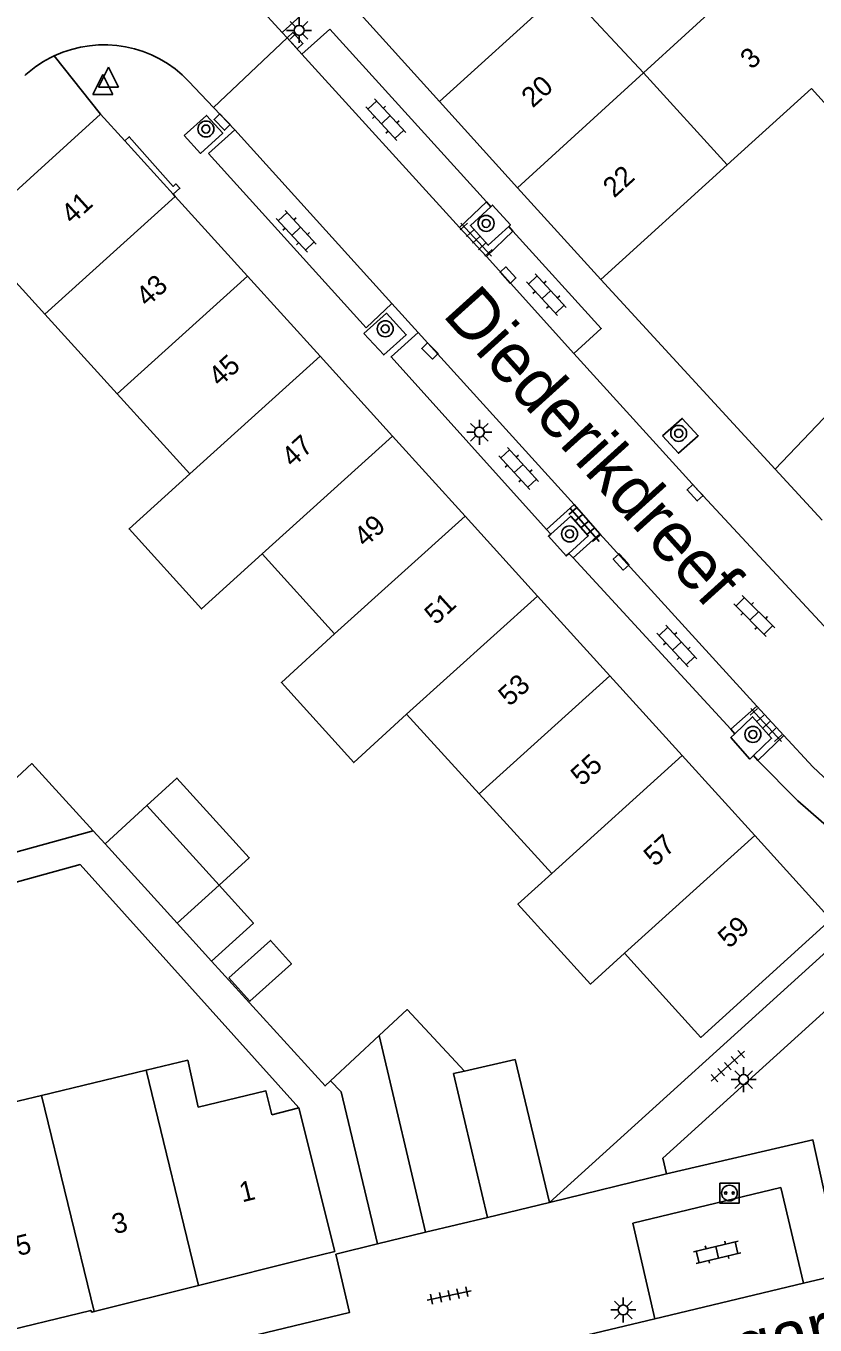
# Model space of a CAD drawing. Extents: x 132998 to 136004, y 396998 to 398512.
# Drawn here: x 133521.4 to 133561, y 398073.3 to 398138.3 of the extents above; entities that cross this region are included whole.
import ezdxf

# ---------------------------------------------------------------- set-up
doc = ezdxf.new("R2010")
doc.units = 0
for name, color, linetype in [('gg-afsc-erfafscheiding', 7, 'Continuous'), ('gg-afsc-muur', 7, 'Continuous'), ('gg-anno-huisnummerreeks BGT', 7, 'Continuous'), ('gg-anno-openbare ruimte label', 7, 'Continuous'), ('gg-bbg-bijgebouw', 7, 'Continuous'), ('gg-bbg-gedigitaliseerde bebouwing', 7, 'Continuous'), ('gg-bbg-gedigitaliseerde bijgebouw', 7, 'Continuous'), ('gg-bbg-hoofdgebouw', 7, 'Continuous'), ('gg-bbg-luifel en loopbrug', 7, 'Continuous'), ('gg-bbg-tussenscheiding', 7, 'Continuous'), ('gg-knt-verharding', 7, 'Continuous'), ('gg-knt-verharding nz', 7, 'Continuous'), ('gt-grn-weggrens', 7, 'Continuous'), ('gt-symb-boom', 7, 'Continuous'), ('gt-symb-klinker verharding', 7, 'Continuous'), ('gt-symb-kolk', 7, 'Continuous'), ('gt-symb-laadpunt elektrisch vervoer', 7, 'Continuous'), ('gt-symb-lichtmast', 7, 'Continuous'), ('gt-symb-tegel verharding', 7, 'Continuous'), ('gt-symb-waterafsluiter', 7, 'Continuous')]:
    doc.layers.add(name, color=color, linetype=linetype)

# ---------------------------------------------------------------- blocks, each defined once
blk = doc.blocks.new('gt0-TEG1')
at = {"layer": 'gt-symb-tegel verharding'}
for p, q in [((-1.125, 0), (1.125, 0)), ((-0.9, -0.25), (-0.9, 0.25)), ((-0.45, -0.25), (-0.45, 0.25)), ((0, -0.25), (0, 0.25)), ((0.45, -0.25), (0.45, 0.25)), ((0.9, -0.25), (0.9, 0.25))]:
    blk.add_line(p, q, dxfattribs=at)
blk = doc.blocks.new('gt0-LMAST')
at = {"layer": 'gt-symb-lichtmast'}
for p, q in [((-0.182, 0.173), (-0.447, 0.438)), ((-0.005, 0.246), (-0.005, 0.621)), ((0.172, 0.173), (0.437, 0.438)), ((-0.255, -0.004), (-0.63, -0.004)), ((-0.182, -0.181), (-0.447, -0.446)), ((-0.005, -0.254), (-0.005, -0.629)), ((0.437, -0.446), (0.172, -0.181)), ((0.245, -0.004), (0.62, -0.004))]:
    blk.add_line(p, q, dxfattribs=at)
blk.add_circle((-0.005, -0.004), 0.25, dxfattribs=at)
blk = doc.blocks.new('gt0-KL1')
at = {"layer": 'gt-symb-klinker verharding'}
for p, q in [((-1.15, 0.3), (1.15, 0.3)), ((-1, -0.3), (-1, 0.3)), ((-0.5, 0.3), (-0.5, 0.45)), ((0, -0.3), (0, 0.3)), ((0.5, 0.3), (0.5, 0.45)), ((1, -0.3), (1, 0.3)), ((-1.15, -0.3), (1.15, -0.3)), ((-0.5, -0.45), (-0.5, -0.3)), ((0.5, -0.45), (0.5, -0.3))]:
    blk.add_line(p, q, dxfattribs=at)
blk = doc.blocks.new('gt0-LEV')
at = {"layer": 'gt-symb-laadpunt elektrisch vervoer'}
blk.add_lwpolyline([(-0.486, 0.501), (0.486, 0.501), (0.486, -0.499), (-0.486, -0.499)], close=True, dxfattribs=at)
for centre, radius in [((0, 0), 0.393), ((-0.186, 0), 0.0566), ((0.186, 0), 0.0566)]:
    blk.add_circle(centre, radius, dxfattribs=at)
blk = doc.blocks.new('gt0-KOLK')
at = {"layer": 'gt-symb-kolk'}
blk.add_lwpolyline([(0, 0), (0.375, 0), (0.375, 0.4), (-0.375, 0.4), (-0.375, 0), (0, 0)], dxfattribs=at)
blk = doc.blocks.new('gt0-BOOM')
at = {"layer": 'gt-symb-boom'}
for radius in [0.4, 0.2]:
    blk.add_circle((0, 0), radius, dxfattribs=at)
blk = doc.blocks.new('gt0-WAFSL')
at = {"layer": 'gt-symb-waterafsluiter'}
for p, q in [((-0.5, -0.333), (0, 0.667)), ((0, 0.667), (0.5, -0.333)), ((0.5, -0.333), (-0.5, -0.333))]:
    blk.add_line(p, q, dxfattribs=at)

msp = doc.modelspace()

# ---------------------------------------------------------------- linework, layer by layer
at = {"layer": 'gg-afsc-erfafscheiding'}
msp.add_line((133525.4, 398097.395), (133524.805, 398098.045), dxfattribs=at)
for points in [[(133535.105, 398084.169), (133524.149, 398096.353), (133519.662, 398095.123)], [(133530.731, 398091.522), (133536.415, 398085.271), (133536.696, 398085.527)]]:
    msp.add_lwpolyline(points, dxfattribs=at)
at = {"layer": 'gg-afsc-muur'}
for p, q in [((133537.875, 398139.274), (133542.15, 398134.55)), ((133550.22, 398125.64), (133558.955, 398116.154)), ((133547.65, 398079.43), (133562.44, 398092.84))]:
    msp.add_line(p, q, dxfattribs=at)
at = {"layer": 'gg-bbg-bijgebouw'}
for p, q in [((133537.218, 398084.985), (133539.04, 398077.37)), ((133544.548, 398078.688), (133547.65, 398079.43)), ((133541.446, 398077.946), (133544.548, 398078.688)), ((133539.04, 398077.37), (133541.446, 398077.946))]:
    msp.add_line(p, q, dxfattribs=at)
at = {"layer": 'gg-bbg-gedigitaliseerde bebouwing'}
for p, q in [((133533.264, 398111.912), (133536.894, 398107.912)), ((133540.5, 398103.88), (133544.139, 398099.897)), ((133544.139, 398099.897), (133547.777, 398095.915)), ((133527.46, 398086.061), (133522.22, 398084.802)), ((133522.22, 398084.802), (133516.97, 398083.541))]:
    msp.add_line(p, q, dxfattribs=at)
for points in [[(133533.264, 398111.912), (133530.228, 398109.157), (133526.598, 398113.157), (133529.635, 398115.913)], [(133536.894, 398107.912), (133534.233, 398105.473), (133537.854, 398101.464), (133540.5, 398103.88)], [(133551.407, 398091.914), (133549.704, 398090.368), (133546.073, 398094.369), (133547.777, 398095.915)], [(133533.755, 398083.831), (133533.457, 398085.027), (133530.067, 398084.217), (133529.54, 398086.56), (133527.46, 398086.061)]]:
    msp.add_lwpolyline(points, dxfattribs=at)
at = {"layer": 'gg-bbg-gedigitaliseerde bijgebouw'}
for p, q in [((133527.489, 398099.307), (133525.4, 398097.395)), ((133531.109, 398095.318), (133527.489, 398099.307)), ((133520.74, 398096.93), (133524.805, 398098.045)), ((133529.014, 398093.414), (133525.4, 398097.395)), ((133530.731, 398091.522), (133529.014, 398093.414)), ((133536.696, 398085.527), (133539.13, 398087.8)), ((133543.401, 398086.014), (133545.941, 398086.592)), ((133545.941, 398086.592), (133547.65, 398079.43)), ((133537.218, 398084.985), (133536.696, 398085.527))]:
    msp.add_line(p, q, dxfattribs=at)
for points in [[(133524.805, 398098.045), (133521.723, 398101.412), (133519.97, 398099.79), (133519.346, 398099.616)], [(133530.731, 398091.522), (133532.827, 398093.424), (133531.109, 398095.318)], [(133539.13, 398087.8), (133540.521, 398089.099), (133543.401, 398086.014)]]:
    msp.add_lwpolyline(points, dxfattribs=at)
at = {"layer": 'gg-bbg-hoofdgebouw'}
for p, q in [((133548.416, 398140.229), (133542.15, 398134.55)), ((133556.559, 398131.386), (133560.776, 398135.208)), ((133542.15, 398134.55), (133546.054, 398130.239)), ((133518.66, 398128.01), (133525.17, 398133.92)), ((133525.17, 398133.92), (133526.382, 398132.584)), ((133526.382, 398132.584), (133528.81, 398129.909)), ((133550.22, 398125.64), (133556.559, 398131.386)), ((133546.054, 398130.239), (133550.22, 398125.64)), ((133528.81, 398129.909), (133528.91, 398129.799)), ((133528.91, 398129.799), (133532.534, 398125.805)), ((133522.386, 398123.903), (133518.66, 398128.01)), ((133532.534, 398125.805), (133536.17, 398121.798)), ((133526.006, 398119.913), (133522.386, 398123.903)), ((133536.17, 398121.798), (133539.794, 398117.804)), ((133529.635, 398115.913), (133526.006, 398119.913)), ((133539.794, 398117.804), (133543.429, 398113.799)), ((133543.429, 398113.799), (133547.059, 398109.799)), ((133547.059, 398109.799), (133550.68, 398105.809)), ((133550.68, 398105.809), (133554.31, 398101.809)), ((133554.31, 398101.809), (133557.935, 398097.814)), ((133557.935, 398097.814), (133561.75, 398093.61)), ((133535.105, 398084.169), (133533.755, 398083.831)), ((133535.54, 398076.65), (133530.074, 398075.285)), ((133530.074, 398075.285), (133524.854, 398073.981))]:
    msp.add_line(p, q, dxfattribs=at)
for points in [[(133565.532, 398134.091), (133563.472, 398132.236), (133560.776, 398135.208)], [(133561.75, 398093.61), (133555.23, 398087.7), (133551.407, 398091.914)], [(133535.54, 398076.65), (133536.898, 398076.989), (133535.105, 398084.169)], [(133524.854, 398073.981), (133524.73, 398073.95), (133524.68, 398074.04), (133519.571, 398072.794)]]:
    msp.add_lwpolyline(points, dxfattribs=at)
at = {"layer": 'gg-bbg-luifel en loopbrug'}
for p, q in [((133563.294, 398120.688), (133558.955, 398116.154)), ((133558.955, 398116.154), (133561.317, 398113.589))]:
    msp.add_line(p, q, dxfattribs=at)
for points in [[(133531.109, 398095.318), (133532.622, 398096.693), (133528.997, 398100.687), (133527.489, 398099.307)], [(133531.598, 398090.677), (133532.653, 398089.516), (133534.732, 398091.394), (133533.68, 398092.559), (133531.598, 398090.677)]]:
    msp.add_lwpolyline(points, dxfattribs=at)
at = {"layer": 'gg-bbg-tussenscheiding'}
for p, q in [((133552.357, 398135.99), (133558.627, 398141.711)), ((133548.416, 398140.229), (133552.357, 398135.99)), ((133546.054, 398130.239), (133552.357, 398135.99)), ((133552.357, 398135.99), (133556.559, 398131.386)), ((133522.386, 398123.903), (133528.91, 398129.799)), ((133526.006, 398119.913), (133532.534, 398125.805)), ((133529.635, 398115.913), (133536.17, 398121.798)), ((133533.264, 398111.912), (133539.794, 398117.804)), ((133536.894, 398107.912), (133543.429, 398113.799)), ((133540.5, 398103.88), (133547.059, 398109.799)), ((133544.139, 398099.897), (133550.68, 398105.809)), ((133554.31, 398101.809), (133547.777, 398095.915)), ((133557.935, 398097.814), (133551.407, 398091.914)), ((133529.014, 398093.414), (133531.109, 398095.318)), ((133539.13, 398087.8), (133541.446, 398077.946)), ((133530.074, 398075.285), (133527.46, 398086.061)), ((133543.401, 398086.014), (133542.852, 398085.889)), ((133544.548, 398078.688), (133542.852, 398085.889)), ((133522.22, 398084.802), (133524.854, 398073.981))]:
    msp.add_line(p, q, dxfattribs=at)
at = {"layer": 'gg-knt-verharding'}
for p, q in [((133533.016, 398139.379), (133534.27, 398138.006)), ((133536.658, 398138.172), (133535.25, 398136.928)), ((133544.502, 398129.524), (133536.658, 398138.172)), ((133530.832, 398134.257), (133534.51, 398137.742)), ((133534.27, 398138.006), (133534.51, 398137.742)), ((133534.51, 398137.742), (133535.25, 398136.928)), ((133521.375, 398135.854), (133521.435, 398135.908)), ((133529.898, 398135.243), (133529.598, 398135.559)), ((133530.832, 398134.257), (133529.898, 398135.243)), ((133531.897, 398133.133), (133530.832, 398134.257)), ((133530.574, 398131.955), (133531.897, 398133.133)), ((133538.48, 398123.223), (133530.574, 398131.955)), ((133544.502, 398129.524), (133543.152, 398128.253)), ((133543.152, 398128.253), (133544.495, 398126.803)), ((133544.495, 398126.803), (133545.821, 398128.071)), ((133539.756, 398124.443), (133538.48, 398123.223)), ((133541.081, 398122.987), (133539.756, 398124.443)), ((133548.892, 398114.377), (133547.507, 398113.125)), ((133550.176, 398112.905), (133548.892, 398114.377)), ((133548.84, 398111.706), (133550.176, 398112.905)), ((133556.732, 398103.138), (133548.84, 398111.706)), ((133558.04, 398104.29), (133556.732, 398103.138)), ((133559.397, 398102.815), (133558.04, 398104.29)), ((133558.096, 398101.563), (133559.397, 398102.815)), ((133569.071, 398077.46), (133560.382, 398075.392)), ((133537.364, 398069.907), (133552.937, 398073.62))]:
    msp.add_line(p, q, dxfattribs=at)
for points in [[(133533.016, 398139.379), (133534.513, 398140.74), (133535.752, 398139.353), (133534.27, 398138.006)], [(133529.355, 398132.852), (133530.174, 398131.956), (133531.291, 398132.964), (133530.472, 398133.86), (133529.355, 398132.852)], [(133526.382, 398132.584), (133526.604, 398132.789), (133528.801, 398130.3), (133528.948, 398130.431), (133529.143, 398130.211), (133528.81, 398129.909)], [(133545.613, 398128.3), (133544.585, 398127.362), (133543.694, 398128.351), (133544.719, 398129.285)], [(133545.613, 398128.3), (133545.698, 398128.377), (133544.807, 398129.366), (133544.719, 398129.285)], [(133548.877, 398121.939), (133550.251, 398123.187), (133545.821, 398128.071)], [(133538.36, 398122.94), (133539.351, 398121.87), (133540.481, 398122.881), (133539.49, 398123.95), (133538.36, 398122.94)], [(133547.507, 398113.125), (133539.719, 398121.766), (133541.081, 398122.987)], [(133563.779, 398105.742), (133555.14, 398115.05), (133548.877, 398121.939)], [(133553.311, 398117.817), (133554.112, 398116.947), (133555.107, 398117.822), (133554.307, 398118.693), (133553.311, 398117.817)], [(133548.627, 398111.933), (133549.6, 398112.808), (133548.722, 398113.796), (133547.721, 398112.897)], [(133548.627, 398111.933), (133548.484, 398111.804), (133547.605, 398112.792), (133547.721, 398112.897)], [(133557.879, 398101.814), (133558.779, 398102.682), (133557.826, 398103.753), (133556.94, 398102.898)], [(133557.879, 398101.814), (133557.697, 398101.638), (133556.744, 398102.709), (133556.94, 398102.898)], [(133568.606, 398094.584), (133567.507, 398093.282), (133561.909, 398097.953), (133560.101, 398099.552), (133558.096, 398101.563)], [(133553.52, 398080.87), (133553.33, 398081.65), (133564.76, 398092.01)], [(133572.74, 398085.42), (133567.91, 398079.35), (133561.88, 398077.87), (133560.85, 398082.57), (133553.52, 398080.87)], [(133560.382, 398075.392), (133559.241, 398080.187), (133551.831, 398078.398), (133552.937, 398073.62)], [(133528.843, 398071.818), (133537.64, 398073.94), (133536.96, 398076.85)]]:
    msp.add_lwpolyline(points, dxfattribs=at)
for centre, radius, start, end in [((133525.337, 398131.524), 5.868, 43.44035, 115.14934), ((133525.327, 398131.534), 5.855, 115.10874, 131.66828)]:
    msp.add_arc(centre, radius, start, end, dxfattribs=at)
at = {"layer": 'gg-knt-verharding nz'}
for p, q in [((133535.25, 398136.928), (133543.152, 398128.253)), ((133531.897, 398133.133), (133539.756, 398124.443)), ((133544.495, 398126.803), (133548.877, 398121.939)), ((133541.081, 398122.987), (133548.892, 398114.377)), ((133550.176, 398112.905), (133558.04, 398104.29)), ((133552.937, 398073.62), (133560.382, 398075.392))]:
    msp.add_line(p, q, dxfattribs=at)
msp.add_lwpolyline([(133568.606, 398094.584), (133562.75, 398099.47), (133560.84, 398101.24), (133559.397, 398102.815)], dxfattribs=at)
at = {"layer": 'gt-grn-weggrens'}
for p, q in [((133522.843, 398136.836), (133525.17, 398133.92)), ((133544.502, 398129.524), (133544.719, 398129.285)), ((133545.613, 398128.3), (133545.821, 398128.071)), ((133547.721, 398112.897), (133547.507, 398113.125)), ((133548.84, 398111.706), (133548.627, 398111.933)), ((133556.94, 398102.898), (133556.732, 398103.138)), ((133558.096, 398101.563), (133557.879, 398101.814)), ((133553.52, 398080.87), (133547.65, 398079.43)), ((133536.96, 398076.85), (133539.04, 398077.37))]:
    msp.add_line(p, q, dxfattribs=at)

# ---------------------------------------------------------------- block references
at = {"layer": 'gt-symb-boom'}
for p in [(133530.447, 398133.177), (133544.483, 398128.453), (133539.432, 398123.174), (133554.127, 398117.942), (133548.663, 398112.91), (133557.847, 398102.872)]:
    msp.add_blockref('gt0-BOOM', p, dxfattribs=at)
at = {"layer": 'gt-symb-klinker verharding'}
for p, rotation in [((133539.458, 398133.643), -47.31004222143), ((133534.97, 398128.054), -47.31004222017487), ((133547.497, 398124.882), -47.31004222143), ((133546.112, 398116.181), -47.31004222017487), ((133557.911, 398108.803), -44.999999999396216), ((133554.04, 398107.298), -47.31004222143), ((133556.052, 398076.948), 13.466776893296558)]:
    msp.add_blockref('gt0-KL1', p, dxfattribs=dict(at, rotation=rotation))
at = {"layer": 'gt-symb-kolk'}
for p, rotation in [((133534.76, 398137.468), -48.16185074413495), ((133531.402, 398133.665), 133.9465895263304), ((133545.43, 398125.73), -48.000008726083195), ((133541.81, 398122.207), 134.5948032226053), ((133555.093, 398115.105), 132.68995777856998), ((133551.394, 398111.64), 132.12343818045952)]:
    msp.add_blockref('gt0-KOLK', p, dxfattribs=dict(at, rotation=rotation))
at = {"layer": 'gt-symb-laadpunt elektrisch vervoer'}
msp.add_blockref('gt0-LEV', (133556.671, 398079.911), dxfattribs=at)
at = {"layer": 'gt-symb-lichtmast'}
for p in [(133535.119, 398138.12), (133544.148, 398118.004), (133557.386, 398085.596), (133551.354, 398074.063)]:
    msp.add_blockref('gt0-LMAST', p, dxfattribs=at)
at = {"layer": 'gt-symb-tegel verharding'}
for p, rotation in [((133543.984, 398127.634), -47.18703626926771), ((133549.411, 398113.372), 131.06735632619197), ((133558.508, 398103.341), -47.39100385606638), ((133556.583, 398086.262), -137.7956623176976), ((133542.633, 398074.786), -168.04935273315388)]:
    msp.add_blockref('gt0-TEG1', p, dxfattribs=dict(at, rotation=rotation))
at = {"layer": 'gt-symb-waterafsluiter'}
for p in [(133525.562, 398135.6), (133525.283, 398135.238)]:
    msp.add_blockref('gt0-WAFSL', p, dxfattribs=at)

# ---------------------------------------------------------------- texts
at = {"layer": 'gg-anno-huisnummerreeks BGT'}
for s, rotation, p in [('3', 42.2, (133557.773, 398136.117)), ('20', 42.2, (133546.815, 398134.2)), ('22', 42.2, (133550.896, 398129.694)), ('41', 42.2, (133523.754, 398128.372)), ('43', 42.2, (133527.507, 398124.236)), ('45', 42.2, (133531.137, 398120.235)), ('47', 42.2, (133534.795, 398116.205)), ('49', 42.2, (133538.421, 398112.208)), ('51', 42.2, (133541.958, 398108.312)), ('53', 42.2, (133545.655, 398104.238)), ('55', 42.2, (133549.28, 398100.243)), ('57', 42.2, (133552.935, 398096.215)), ('59', 42.2, (133556.652, 398092.119)), ('1', 14, (133532.263, 398079.439)), ('3', 14, (133525.88, 398077.845)), ('5', 13.7, (133521.051, 398076.757))]:
    msp.add_text(s, height=1, rotation=rotation, dxfattribs=at).set_placement(p)
at = {"layer": 'gg-anno-openbare ruimte label'}
for s, rotation, p in [('Diederikdreef', 312.1, (133542.249, 398123.854)), ('Margarethadreef', 13.5, (133551.671, 398069.576))]:
    msp.add_text(s, height=2.5, rotation=rotation, dxfattribs=at).set_placement(p)

doc.saveas('drawing.dxf')
